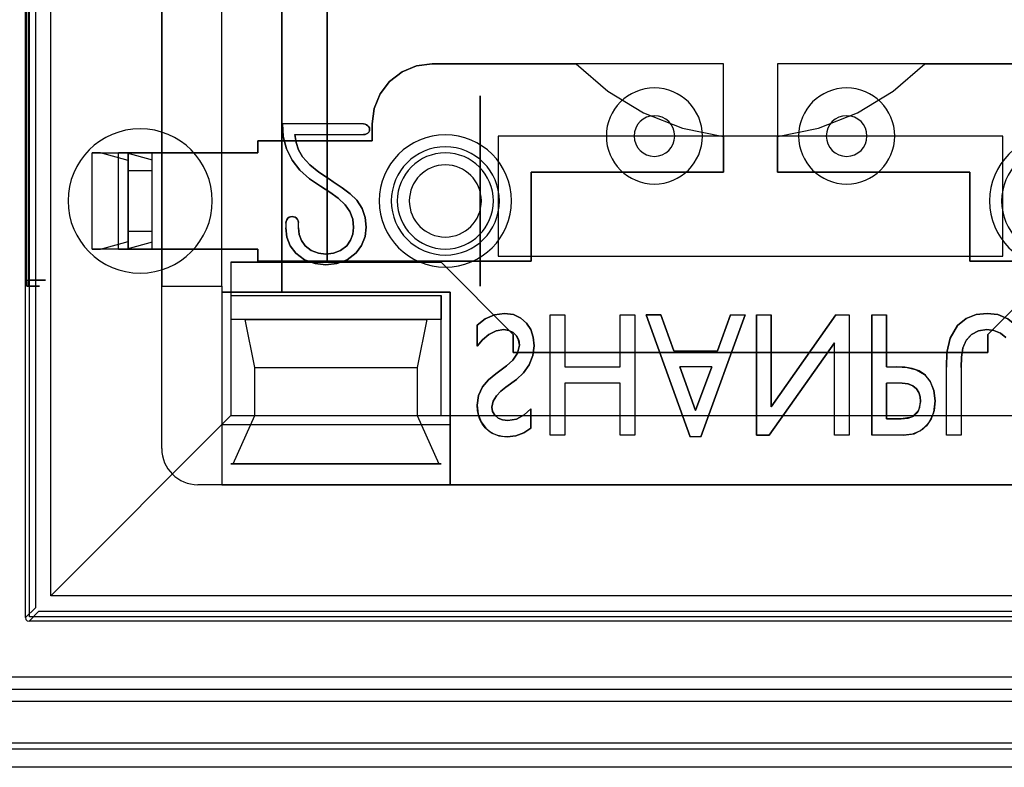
# Model space of a CAD drawing. Header units: millimetres. Extents: x 0 to 1524, y 0 to 1016.
# Tile 267 of 352: x 714.41 to 722.61, y 915.89 to 922.11. Entities that reach past the tile are written whole.
import ezdxf

# ---------------------------------------------------------------- set-up
doc = ezdxf.new("R2010")
doc.units = ezdxf.units.MM
doc.header["$LTSCALE"] = 83.82
doc.layers.get('0').update_dxf_attribs({"linetype": 'CONTINUOUS'})

msp = doc.modelspace()

# ---------------------------------------------------------------- linework, layer by layer
at = {"color": 6, "linetype": 'CONTINUOUS'}
for p, q in [((714.4594, 917.1334), (714.4594, 929.1435)), ((714.6694, 917.3134), (714.6694, 928.9634)), ((716.0944, 919.8884), (716.0944, 926.3884)), ((714.4696, 919.9384), (714.4696, 926.3384)), ((714.4827, 926.3384), (714.4827, 919.9384)), ((715.5944, 922.7384), (715.5944, 920.9984)), ((716.0944, 920.9984), (716.0944, 922.7384)), ((717.2743, 921.2384), (716.5981, 921.2384)), ((717.2743, 921.2384), (716.5981, 921.2384)), ((716.7018, 921.1496), (717.2743, 921.1496)), ((716.7018, 921.1496), (717.2743, 921.1496)), ((722.5944, 921.1384), (718.3944, 921.1384)), ((715.0144, 920.1984), (715.0144, 920.9984)), ((715.0144, 920.9984), (715.3144, 920.9984)), ((715.0836, 920.9984), (715.0144, 920.9984)), ((715.3144, 920.9359), (715.0836, 920.9984)), ((715.0836, 920.9984), (715.3039, 920.9984)), ((715.2347, 920.9984), (715.3039, 920.9984)), ((715.5144, 920.9984), (715.2347, 920.9984)), ((715.2347, 920.1984), (715.2347, 920.9984)), ((715.3039, 920.9984), (715.5144, 920.9414)), ((715.3144, 920.1984), (715.3144, 920.9984)), ((715.3144, 920.9984), (715.3144, 920.1984)), ((716.3944, 920.9984), (715.5144, 920.9984)), ((715.5144, 920.1984), (715.5144, 920.9984)), ((715.5144, 920.1984), (715.5144, 920.9984)), ((715.5144, 920.9984), (716.3944, 920.9984)), ((715.5144, 920.1984), (715.5144, 920.9984)), ((715.3144, 920.9359), (715.3144, 920.8484)), ((715.3144, 920.2609), (715.3144, 920.9359)), ((715.5144, 920.8484), (715.5144, 920.9414)), ((715.5144, 920.2555), (715.5144, 920.9414)), ((715.3144, 920.3484), (715.3144, 920.8484)), ((715.5144, 920.8484), (715.3144, 920.8484)), ((715.5144, 920.3484), (715.5144, 920.8484)), ((717.0196, 920.7574), (716.9888, 920.7792)), ((716.9888, 920.7792), (717.0196, 920.7574)), ((716.6277, 920.4132), (716.6277, 920.3739)), ((716.6277, 920.4132), (716.6277, 920.3739)), ((716.7314, 920.3748), (716.7314, 920.4185)), ((716.7314, 920.3748), (716.7314, 920.4185)), ((715.3144, 920.3484), (715.3144, 920.2609)), ((715.3144, 920.3484), (715.5144, 920.3484)), ((715.5144, 920.2555), (715.5144, 920.3484)), ((715.0836, 920.1984), (715.3144, 920.2609)), ((715.5144, 920.2555), (715.3039, 920.1984)), ((715.0144, 920.1984), (715.0836, 920.1984)), ((715.3144, 920.1984), (715.0144, 920.1984)), ((715.3039, 920.1984), (715.0836, 920.1984)), ((715.2347, 920.1984), (715.5144, 920.1984)), ((715.3039, 920.1984), (715.2347, 920.1984)), ((715.5144, 920.1984), (716.3944, 920.1984)), ((716.3944, 920.1984), (715.5144, 920.1984)), ((715.5944, 920.1984), (715.5944, 919.8884)), ((716.0944, 919.8884), (716.0944, 920.1984)), ((716.1694, 920.0884), (716.1694, 919.8134)), ((714.4812, 919.8884), (714.4711, 919.8884)), ((715.5944, 918.5384), (715.5944, 919.8884)), ((715.5944, 919.8884), (716.0944, 919.8884)), ((715.5944, 919.8884), (716.0944, 919.8884)), ((716.0944, 919.8884), (716.0944, 919.8384)), ((716.0944, 919.8884), (716.0944, 918.2384)), ((716.0944, 919.8384), (717.9944, 919.8384)), ((717.9944, 919.8384), (717.9944, 918.2384)), ((716.1694, 919.8134), (717.9194, 919.8134)), ((716.1694, 919.8134), (716.1694, 918.8134)), ((716.1694, 919.8134), (716.1694, 919.6134)), ((718.8277, 919.6501), (718.9493, 919.6501)), ((718.8277, 918.6501), (718.8277, 919.6501)), ((718.8277, 919.6501), (718.9493, 919.6501)), ((718.8277, 918.6501), (718.8277, 919.6501)), ((718.9493, 919.6501), (718.9493, 919.2177)), ((718.9493, 919.6501), (718.9493, 919.2177)), ((719.4088, 919.6501), (719.5304, 919.6501)), ((719.4088, 919.2177), (719.4088, 919.6501)), ((719.4088, 919.6501), (719.5304, 919.6501)), ((719.4088, 919.2177), (719.4088, 919.6501)), ((719.5304, 919.6501), (719.5304, 918.6501)), ((719.5304, 919.6501), (719.5304, 918.6501)), ((719.625, 919.6501), (719.993, 918.6366)), ((719.993, 918.6366), (719.625, 919.6501)), ((719.8564, 919.3528), (719.7483, 919.6501)), ((719.7483, 919.6501), (719.8564, 919.3528)), ((720.0804, 918.6366), (720.4493, 919.6501)), ((720.4493, 919.6501), (720.0804, 918.6366)), ((720.3264, 919.6501), (720.2194, 919.3528)), ((720.2194, 919.3528), (720.3264, 919.6501)), ((720.3264, 919.6501), (720.4493, 919.6501)), ((720.3264, 919.6501), (720.4493, 919.6501)), ((720.5439, 919.6501), (720.6655, 919.6501)), ((720.5439, 919.6501), (720.6655, 919.6501)), ((721.2033, 919.6501), (720.6655, 918.8874)), ((720.6655, 918.8874), (721.2033, 919.6501)), ((721.2033, 919.6501), (721.3142, 919.6501)), ((721.2033, 919.6501), (721.3142, 919.6501)), ((721.3142, 919.6501), (721.3142, 918.6501)), ((721.3142, 919.6501), (721.3142, 918.6501)), ((721.5034, 919.6501), (721.625, 919.6501)), ((721.5034, 919.6501), (721.625, 919.6501)), ((720.6499, 918.6501), (721.1925, 919.4195)), ((721.1925, 919.4195), (720.6499, 918.6501)), ((721.1925, 918.6501), (721.1925, 919.4195)), ((721.1925, 918.6501), (721.1925, 919.4195)), ((719.8564, 919.3528), (720.2194, 919.3528)), ((719.8564, 919.3528), (720.2194, 919.3528)), ((716.3694, 919.2134), (717.7194, 919.2134)), ((718.9493, 919.2177), (719.4088, 919.2177)), ((718.9493, 919.2177), (719.4088, 919.2177)), ((719.9052, 919.2177), (720.0371, 918.8553)), ((720.1727, 919.2177), (719.9052, 919.2177)), ((720.0371, 918.8553), (719.9052, 919.2177)), ((720.1727, 919.2177), (719.9052, 919.2177)), ((720.0371, 918.8553), (720.1727, 919.2177)), ((720.1727, 919.2177), (720.0371, 918.8553)), ((721.625, 919.2177), (721.7132, 919.2177)), ((721.625, 919.2177), (721.7132, 919.2177)), ((722.125, 918.6501), (722.125, 919.2174)), ((722.125, 918.6501), (722.125, 919.2174)), ((722.2466, 919.2132), (722.2466, 918.6501)), ((722.2466, 919.2132), (722.2466, 918.6501)), ((718.4577, 919.0492), (718.5456, 919.1148)), ((718.5456, 919.1148), (718.4577, 919.0492)), ((718.9493, 919.0825), (718.9493, 918.6501)), ((719.4088, 919.0825), (718.9493, 919.0825)), ((718.9493, 919.0825), (718.9493, 918.6501)), ((719.4088, 919.0825), (718.9493, 919.0825)), ((719.4088, 918.6501), (719.4088, 919.0825)), ((719.4088, 918.6501), (719.4088, 919.0825)), ((721.7563, 919.0825), (721.625, 919.0825)), ((721.7563, 919.0825), (721.625, 919.0825)), ((714.6694, 917.3134), (716.1694, 918.8134)), ((716.1694, 918.8134), (717.9194, 918.8134)), ((716.3694, 918.8134), (717.7194, 918.8134)), ((717.9194, 918.8134), (723.0694, 918.8134)), ((716.0944, 918.7384), (716.0944, 918.2384)), ((717.9944, 918.2384), (717.9944, 918.7384)), ((718.9493, 918.6501), (718.8277, 918.6501)), ((718.9493, 918.6501), (718.8277, 918.6501)), ((719.5304, 918.6501), (719.4088, 918.6501)), ((719.5304, 918.6501), (719.4088, 918.6501)), ((720.0804, 918.6366), (719.993, 918.6366)), ((720.0804, 918.6366), (719.993, 918.6366)), ((721.3142, 918.6501), (721.1925, 918.6501)), ((721.3142, 918.6501), (721.1925, 918.6501)), ((721.7683, 918.6501), (721.5034, 918.6501)), ((721.7683, 918.6501), (721.5034, 918.6501)), ((722.2466, 918.6501), (722.125, 918.6501)), ((722.2466, 918.6501), (722.125, 918.6501)), ((716.1894, 918.4134), (717.8994, 918.4134)), ((716.0944, 918.2384), (715.8944, 918.2384)), ((716.0944, 918.2384), (717.9944, 918.2384)), ((717.9944, 918.2384), (722.9944, 918.2384)), ((726.3194, 917.3134), (714.6694, 917.3134)), ((726.4994, 917.1034), (714.4894, 917.1034)), ((726.9949, 916.638), (713.9939, 916.638)), ((713.9939, 916.538), (726.9949, 916.538)), ((713.8944, 916.4384), (727.0944, 916.4384))]:
    msp.add_line(p, q, dxfattribs=at)
at = {"color": 7, "linetype": 'CONTINUOUS'}
for p, q in [((714.4944, 917.1384), (714.4944, 929.1384)), ((714.5419, 929.061), (714.5419, 917.2159)), ((715.5944, 918.5384), (715.5944, 927.7384)), ((716.5944, 919.8384), (716.5944, 926.4384)), ((716.5944, 926.4384), (716.5944, 919.8384)), ((716.9694, 926.1884), (716.9694, 920.0884)), ((716.9694, 920.0884), (716.9694, 926.1884)), ((720.2694, 921.7384), (717.8444, 921.7384)), ((717.8444, 921.7384), (719.0442, 921.7384)), ((720.2694, 920.8384), (720.2694, 921.7384)), ((720.7194, 921.7384), (720.7194, 920.8384)), ((723.1444, 921.7384), (720.7194, 921.7384)), ((721.9446, 921.7384), (723.1444, 921.7384)), ((718.2444, 919.8884), (718.2444, 921.4719)), ((718.2444, 921.4719), (718.2444, 919.8884)), ((717.3444, 921.2384), (717.3444, 921.0984)), ((717.3444, 921.0984), (717.3444, 921.2384)), ((718.3944, 921.1384), (718.3944, 920.1384)), ((719.2694, 921.1384), (718.3944, 921.1384)), ((720.0694, 921.1384), (719.2694, 921.1384)), ((720.9194, 921.1384), (720.0694, 921.1384)), ((720.2694, 921.1353), (720.2694, 920.8384)), ((720.7194, 920.8384), (720.7194, 921.1353)), ((721.7194, 921.1384), (720.9194, 921.1384)), ((722.5944, 921.1384), (721.7194, 921.1384)), ((722.5944, 920.1384), (722.5944, 921.1384)), ((716.3944, 921.0984), (716.3944, 920.9984)), ((717.3444, 921.0984), (716.3944, 921.0984)), ((716.3944, 921.0984), (717.3444, 921.0984)), ((716.3944, 920.9984), (716.3944, 921.0984)), ((715.5944, 920.9984), (715.5944, 920.1984)), ((716.0944, 920.9984), (715.5944, 920.9984)), ((716.0944, 920.1984), (716.0944, 920.9984)), ((718.6694, 920.8384), (720.2694, 920.8384)), ((718.6694, 920.0984), (718.6694, 920.8384)), ((718.6694, 920.8384), (718.6694, 920.0984)), ((720.2694, 920.8384), (718.6694, 920.8384)), ((720.7194, 920.8384), (722.3194, 920.8384)), ((722.3194, 920.8384), (720.7194, 920.8384)), ((722.3194, 920.8384), (722.3194, 920.0984)), ((722.3194, 920.0984), (722.3194, 920.8384)), ((715.5944, 920.1984), (716.0944, 920.1984)), ((716.3944, 920.1984), (716.3944, 920.0984)), ((716.3944, 920.0984), (716.3944, 920.1984)), ((716.1694, 920.0884), (717.9194, 920.0884)), ((716.9694, 920.0884), (716.1694, 920.0884)), ((716.3944, 920.0984), (718.6694, 920.0984)), ((718.6694, 920.0984), (716.3944, 920.0984)), ((717.9194, 920.0884), (716.9694, 920.0884)), ((717.9194, 920.0884), (718.5194, 919.4884)), ((718.5194, 919.4884), (717.9194, 920.0884)), ((718.3944, 920.1384), (722.5944, 920.1384)), ((722.3194, 920.0984), (724.5944, 920.0984)), ((724.5944, 920.0984), (722.3194, 920.0984)), ((722.4694, 919.4884), (723.0694, 920.0884)), ((723.0694, 920.0884), (722.4694, 919.4884)), ((716.0944, 919.8384), (716.0944, 918.7384)), ((716.5944, 919.8384), (716.0944, 919.8384)), ((717.9944, 919.8384), (716.5944, 919.8384)), ((717.9944, 918.7384), (717.9944, 919.8384)), ((717.9194, 919.8134), (717.9194, 919.6134)), ((717.9194, 918.8134), (717.9194, 919.8134)), ((717.9194, 919.6134), (716.1694, 919.6134)), ((716.1694, 919.6134), (716.1694, 918.8134)), ((716.2894, 919.6134), (717.7994, 919.6134)), ((716.3694, 919.2134), (716.2894, 919.6134)), ((717.7994, 919.6134), (717.7194, 919.2134)), ((719.7483, 919.6501), (719.625, 919.6501)), ((719.625, 919.6501), (719.7483, 919.6501)), ((720.5439, 919.6501), (720.5439, 918.6501)), ((720.5439, 918.6501), (720.5439, 919.6501)), ((720.6655, 918.8874), (720.6655, 919.6501)), ((720.6655, 919.6501), (720.6655, 918.8874)), ((721.5034, 919.6501), (721.5034, 918.6501)), ((721.5034, 918.6501), (721.5034, 919.6501)), ((721.625, 919.2177), (721.625, 919.6501)), ((721.625, 919.6501), (721.625, 919.2177)), ((718.2196, 919.5656), (718.2196, 919.3899)), ((718.2196, 919.3899), (718.2196, 919.5656)), ((718.5194, 919.4884), (718.5194, 919.3384)), ((718.5194, 919.3384), (718.5194, 919.4884)), ((722.4694, 919.3384), (722.4694, 919.4884)), ((722.4694, 919.4884), (722.4694, 919.3384)), ((718.5194, 919.3384), (722.4694, 919.3384)), ((722.4694, 919.3384), (718.5194, 919.3384)), ((716.3694, 918.8134), (716.3694, 919.2134)), ((717.7194, 919.2134), (717.7194, 918.8134)), ((718.4632, 919.2269), (718.3741, 919.1611)), ((718.3741, 919.1611), (718.4632, 919.2269)), ((721.625, 919.0825), (721.625, 918.7852)), ((721.625, 918.7852), (721.625, 919.0825)), ((718.6655, 918.7075), (718.6655, 918.8697)), ((718.6655, 918.8697), (718.6655, 918.7075)), ((716.1694, 918.8134), (717.9194, 918.8134)), ((716.1894, 918.4134), (716.3694, 918.8134)), ((717.7194, 918.8134), (717.8994, 918.4134)), ((721.625, 918.7852), (721.7491, 918.7852)), ((721.7491, 918.7852), (721.625, 918.7852)), ((716.0944, 918.7384), (717.9944, 918.7384)), ((720.5439, 918.6501), (720.6499, 918.6501)), ((720.6499, 918.6501), (720.5439, 918.6501)), ((716.1694, 918.4134), (716.1894, 918.4134)), ((717.9194, 918.4134), (716.1694, 918.4134)), ((717.8994, 918.4134), (717.9194, 918.4134)), ((725.0944, 918.2384), (715.8944, 918.2384)), ((714.5419, 917.2159), (714.4594, 917.1334)), ((714.4894, 917.1034), (714.5719, 917.1859)), ((726.4944, 917.1384), (714.4944, 917.1384)), ((714.5719, 917.1859), (726.4169, 917.1859)), ((726.7944, 916.0384), (714.1944, 916.0384))]:
    msp.add_line(p, q, dxfattribs=at)
at = {"color": 4, "linetype": 'CONTINUOUS'}
for p, q in [((727.5444, 916.0884), (713.4444, 916.0884)), ((727.7444, 915.8884), (713.2444, 915.8884))]:
    msp.add_line(p, q, dxfattribs=at)
at = {"color": 7, "linetype": 'CONTINUOUS'}
for points in [[(717.8444, 921.7384), (717.7146, 921.7213), (717.5941, 921.6713), (717.4908, 921.592), (717.4115, 921.4887), (717.3615, 921.3682), (717.3444, 921.2384)], [(717.3444, 921.2384), (717.3615, 921.3682), (717.4115, 921.4887), (717.4908, 921.592), (717.5941, 921.6713), (717.7146, 921.7213), (717.8444, 921.7384)], [(719.0442, 921.7384), (719.3065, 921.51), (719.6041, 921.33), (719.9284, 921.2038), (720.2694, 921.1353)], [(720.7194, 921.1353), (721.0604, 921.2038), (721.3846, 921.33), (721.6823, 921.51), (721.9446, 921.7384)], [(717.3092, 921.2241), (717.299, 921.2319), (717.287, 921.2368), (717.2743, 921.2384)], [(717.2743, 921.2384), (717.287, 921.2368), (717.299, 921.2319), (717.3092, 921.2241)], [(717.2743, 921.1496), (717.2868, 921.1508), (717.2987, 921.1552), (717.3092, 921.1623)], [(717.3092, 921.1623), (717.2987, 921.1552), (717.2868, 921.1508), (717.2743, 921.1496)], [(717.3092, 921.1623), (717.3173, 921.1712), (717.3224, 921.1821), (717.324, 921.194)], [(717.324, 921.194), (717.3224, 921.1821), (717.3173, 921.1712), (717.3092, 921.1623)], [(716.6787, 920.4681), (716.6656, 920.4666), (716.6533, 920.4621), (716.6425, 920.4544)], [(716.6425, 920.4544), (716.6533, 920.4621), (716.6656, 920.4666), (716.6787, 920.4681)], [(716.715, 920.4546), (716.7041, 920.4621), (716.6917, 920.4666), (716.6787, 920.4681)], [(716.6787, 920.4681), (716.6917, 920.4666), (716.7041, 920.4621), (716.715, 920.4546)], [(716.7314, 920.4185), (716.7298, 920.4321), (716.7241, 920.4445), (716.715, 920.4546)], [(716.715, 920.4546), (716.7241, 920.4445), (716.7298, 920.4321), (716.7314, 920.4185)], [(716.9604, 920.157), (716.898, 920.1633), (716.8388, 920.1853), (716.7886, 920.2246)], [(716.7886, 920.2246), (716.8388, 920.1853), (716.898, 920.1633), (716.9604, 920.157)], [(718.6655, 918.8697), (718.6107, 918.8196), (718.5459, 918.7844), (718.4736, 918.7717)], [(718.4736, 918.7717), (718.546, 918.7844), (718.6108, 918.8197), (718.6655, 918.8697)], [(714.4594, 917.1334), (714.4634, 917.1184), (714.4743, 917.1075), (714.4894, 917.1034)]]:
    msp.add_lwpolyline(points, dxfattribs=at)
at = {"color": 6, "linetype": 'CONTINUOUS'}
for points in [[(716.5981, 921.2384), (716.6054, 921.1338), (716.6318, 921.0317), (716.6793, 920.9366)], [(716.6793, 920.9366), (716.6318, 921.0317), (716.6054, 921.1338), (716.5981, 921.2384)], [(717.324, 921.194), (717.3223, 921.2054), (717.317, 921.2157), (717.3092, 921.2241)], [(717.3092, 921.2241), (717.317, 921.2157), (717.3223, 921.2054), (717.324, 921.194)], [(716.765, 920.966), (716.7328, 921.0226), (716.7124, 921.0847), (716.7018, 921.1496)], [(716.7018, 921.1496), (716.7124, 921.0846), (716.7328, 921.0225), (716.765, 920.966)], [(715.3144, 920.9984), (715.3182, 920.9984), (715.3295, 920.9984), (715.3478, 920.9984), (715.373, 920.9984), (715.4031, 920.9984), (715.4375, 920.9984), (715.4749, 920.9984), (715.5144, 920.9984)], [(716.6793, 920.9366), (716.744, 920.855), (716.824, 920.7831), (716.915, 920.7199)], [(716.915, 920.7199), (716.8239, 920.7831), (716.744, 920.855), (716.6793, 920.9366)], [(716.9888, 920.7792), (716.9024, 920.8374), (716.8264, 920.8988), (716.765, 920.966)], [(716.765, 920.966), (716.8263, 920.8988), (716.9024, 920.8374), (716.9888, 920.7792)], [(717.2187, 920.6056), (717.1623, 920.658), (717.095, 920.7076), (717.0196, 920.7574)], [(717.0196, 920.7574), (717.095, 920.7076), (717.1623, 920.658), (717.2187, 920.6056)], [(716.915, 920.7199), (716.992, 920.6704), (717.0618, 920.6205), (717.1217, 920.5674)], [(717.1217, 920.5674), (717.0618, 920.6205), (716.992, 920.6704), (716.915, 920.7199)], [(717.1217, 920.5674), (717.1607, 920.5106), (717.1835, 920.4461), (717.1907, 920.3783)], [(717.1907, 920.3783), (717.1835, 920.4461), (717.1607, 920.5106), (717.1217, 920.5674)], [(717.2944, 920.3794), (717.2874, 920.4595), (717.2631, 920.5368), (717.2187, 920.6056)], [(717.2187, 920.6056), (717.2631, 920.5368), (717.2874, 920.4595), (717.2944, 920.3794)], [(716.6425, 920.4544), (716.6339, 920.4422), (716.6291, 920.428), (716.6277, 920.4132)], [(716.6277, 920.4132), (716.6291, 920.428), (716.6339, 920.4422), (716.6425, 920.4544)], [(716.6277, 920.3739), (716.6362, 920.2977), (716.6636, 920.2259), (716.7097, 920.1639)], [(716.7097, 920.1639), (716.6636, 920.2259), (716.6362, 920.2977), (716.6277, 920.3739)], [(716.7886, 920.2246), (716.7561, 920.2691), (716.7372, 920.3206), (716.7314, 920.3748)], [(716.7314, 920.3748), (716.7372, 920.3206), (716.7561, 920.2691), (716.7886, 920.2246)], [(717.1907, 920.3783), (717.185, 920.3234), (717.1661, 920.2711), (717.1335, 920.2257)], [(717.1335, 920.2257), (717.1661, 920.2711), (717.185, 920.3234), (717.1907, 920.3783)], [(717.2108, 920.1658), (717.2577, 920.2288), (717.2857, 920.3019), (717.2944, 920.3794)], [(717.2944, 920.3794), (717.2857, 920.3019), (717.2577, 920.2288), (717.2108, 920.1658)], [(715.5144, 920.1984), (715.4755, 920.1984), (715.4382, 920.1984), (715.4037, 920.1984), (715.373, 920.1984), (715.3482, 920.1984), (715.3297, 920.1984), (715.3183, 920.1984), (715.3144, 920.1984)], [(716.7097, 920.1639), (716.7833, 920.1082), (716.8696, 920.0771), (716.9604, 920.0681)], [(716.9604, 920.0681), (716.8696, 920.0771), (716.7833, 920.1082), (716.7097, 920.1639)], [(717.1335, 920.2257), (717.083, 920.1861), (717.0233, 920.1636), (716.9604, 920.157)], [(716.9604, 920.157), (717.0233, 920.1636), (717.083, 920.1861), (717.1335, 920.2257)], [(716.9604, 920.0681), (717.0512, 920.0773), (717.1374, 920.1094), (717.2108, 920.1658)], [(717.2108, 920.1658), (717.1374, 920.1094), (717.0512, 920.0773), (716.9604, 920.0681)], [(714.4696, 919.9384), (714.5164, 919.9384), (714.5566, 919.9384), (714.5887, 919.9384), (714.6117, 919.9384), (714.624, 919.9384), (714.6255, 919.9384), (714.6163, 919.9384), (714.5962, 919.9384), (714.5667, 919.9384), (714.5287, 919.9384), (714.4827, 919.9384)], [(714.4711, 919.8884), (714.4705, 919.8927), (714.47, 919.9041), (714.4697, 919.9202), (714.4696, 919.9384)], [(714.4827, 919.9384), (714.4826, 919.9202), (714.4823, 919.9041), (714.4818, 919.8927), (714.4812, 919.8884)], [(714.4711, 919.8884), (714.5094, 919.8884), (714.5402, 919.8884), (714.5621, 919.8884), (714.5741, 919.8884), (714.5755, 919.8884), (714.5663, 919.8884), (714.547, 919.8884), (714.5179, 919.8884), (714.4812, 919.8884)], [(718.4476, 919.6636), (718.3633, 919.6518), (718.286, 919.6173), (718.2196, 919.5656)], [(718.2196, 919.5656), (718.286, 919.6173), (718.3633, 919.6518), (718.4476, 919.6636)], [(718.6925, 919.3942), (718.6858, 919.4653), (718.6652, 919.5279), (718.6308, 919.5815), (718.5832, 919.6248), (718.5217, 919.6536), (718.4476, 919.6636)], [(718.4476, 919.6636), (718.5217, 919.6536), (718.5832, 919.6248), (718.6308, 919.5815), (718.6652, 919.5279), (718.6858, 919.4653), (718.6925, 919.3942)], [(722.4634, 919.6636), (722.3733, 919.6536), (722.2885, 919.62), (722.2172, 919.5618)], [(722.2172, 919.5618), (722.2885, 919.62), (722.3733, 919.6536), (722.4634, 919.6636)], [(722.7073, 919.561), (722.6371, 919.619), (722.5532, 919.6534), (722.4634, 919.6636)], [(722.4634, 919.6636), (722.5532, 919.6534), (722.6371, 919.619), (722.7073, 919.561)], [(718.2196, 919.3899), (718.2634, 919.4444), (718.3156, 919.489), (718.3762, 919.5186), (718.4415, 919.5285)], [(718.4415, 919.5285), (718.3762, 919.5186), (718.3156, 919.489), (718.2634, 919.4444), (718.2196, 919.3899)], [(718.4415, 919.5285), (718.484, 919.5222), (718.5194, 919.5042), (718.5467, 919.4769), (718.5647, 919.4415), (718.5709, 919.399)], [(718.5709, 919.399), (718.5646, 919.4416), (718.5467, 919.4769), (718.5193, 919.5042), (718.484, 919.5222), (718.4415, 919.5285)], [(722.2172, 919.5618), (722.1549, 919.4561), (722.1293, 919.3374), (722.125, 919.2174)], [(722.125, 919.2174), (722.1293, 919.3374), (722.1549, 919.4561), (722.2172, 919.5618)], [(722.2466, 919.2132), (722.2494, 919.2992), (722.2602, 919.3745), (722.2879, 919.4388), (722.3335, 919.4875), (722.3926, 919.5183), (722.4622, 919.5285)], [(722.4622, 919.5285), (722.3929, 919.5184), (722.334, 919.4879), (722.2885, 919.4396), (722.2605, 919.3755), (722.2495, 919.3), (722.2466, 919.2132)], [(722.4622, 919.5285), (722.52, 919.5217), (722.5739, 919.4996), (722.6191, 919.4624)], [(722.6191, 919.4624), (722.5739, 919.4996), (722.52, 919.5217), (722.4622, 919.5285)], [(718.5709, 919.399), (718.5561, 919.3333), (718.5169, 919.2754), (718.4632, 919.2269)], [(718.4632, 919.2269), (718.5169, 919.2753), (718.5561, 919.3333), (718.5709, 919.399)], [(718.5456, 919.1148), (718.606, 919.1694), (718.6534, 919.2359), (718.6832, 919.3123), (718.6925, 919.3942)], [(718.6925, 919.3942), (718.6832, 919.3123), (718.6534, 919.2359), (718.606, 919.1694), (718.5456, 919.1148)], [(722.0304, 918.9349), (722.02, 919.0224), (721.9919, 919.0937), (721.9499, 919.1486), (721.8979, 919.1855), (721.8401, 919.2056), (721.7791, 919.2149), (721.7132, 919.2177)], [(721.7132, 919.2177), (721.7987, 919.2129), (721.8756, 919.1952), (721.9417, 919.1561), (721.9904, 919.0962), (722.0202, 919.0218), (722.0304, 918.9349)], [(718.3741, 919.1611), (718.3145, 919.1111), (718.2634, 919.0518), (718.23, 918.9797), (718.2196, 918.9003)], [(718.2196, 918.9003), (718.23, 918.9797), (718.2634, 919.0518), (718.3145, 919.1111), (718.3741, 919.1611)], [(718.3412, 918.8847), (718.3513, 918.9346), (718.3789, 918.9783), (718.416, 919.0157), (718.4577, 919.0492)], [(718.4577, 919.0492), (718.416, 919.0156), (718.3789, 918.9782), (718.3512, 918.9345), (718.3412, 918.8847)], [(721.9088, 918.9315), (721.9055, 918.9701), (721.8952, 919.0051), (721.8757, 919.0364), (721.8457, 919.0615), (721.8055, 919.0773), (721.7563, 919.0825)], [(721.7563, 919.0825), (721.8051, 919.0774), (721.8452, 919.0618), (721.8752, 919.0369), (721.895, 919.0056), (721.9055, 918.9703), (721.9088, 918.9315)], [(721.7491, 918.7852), (721.8053, 918.7907), (721.8521, 918.8091), (721.8859, 918.8417), (721.9036, 918.884), (721.9088, 918.9315)], [(721.9088, 918.9315), (721.8932, 918.8546), (721.8362, 918.8007), (721.7491, 918.7852)], [(721.7683, 918.6501), (721.8562, 918.6623), (721.9295, 918.7001), (721.9848, 918.7605), (722.0192, 918.8396), (722.0304, 918.9349)], [(722.0304, 918.9349), (722.0227, 918.8551), (721.9992, 918.786), (721.9604, 918.7287), (721.9078, 918.6853), (721.8431, 918.6587), (721.7683, 918.6501)], [(718.2196, 918.9003), (718.2278, 918.8248), (718.252, 918.7607), (718.2903, 918.7088), (718.3399, 918.6694), (718.4003, 918.6449), (718.4702, 918.6366)], [(718.4702, 918.6366), (718.4295, 918.6392), (718.39, 918.6476), (718.3526, 918.6626), (718.3176, 918.6844), (718.2866, 918.7127), (718.2608, 918.746), (718.2422, 918.7811), (718.2295, 918.8176), (718.2222, 918.8567), (718.2196, 918.9003)], [(718.4736, 918.7717), (718.4289, 918.777), (718.3927, 918.7928), (718.365, 918.8166), (718.3472, 918.8477), (718.3412, 918.8847)], [(718.3412, 918.8847), (718.3471, 918.8477), (718.365, 918.8166), (718.3927, 918.7929), (718.4289, 918.7771), (718.4736, 918.7717)], [(718.4702, 918.6366), (718.5405, 918.6447), (718.6066, 918.6692), (718.6655, 918.7075)], [(718.6655, 918.7075), (718.6066, 918.6692), (718.5405, 918.6447), (718.4702, 918.6366)]]:
    msp.add_lwpolyline(points, dxfattribs=at)
for centre, radius, start, end in [((719.6944, 921.1384), 0.4, 0, 180), ((721.2944, 921.1384), 0.4, 0, 180), ((717.9544, 920.5984), 0.55, 0, 180), ((719.6944, 921.1384), 0.4, 180, 360), ((721.2944, 921.1384), 0.4, 180, 360), ((723.0344, 920.5984), 0.55, 0, 180), ((717.9544, 920.5984), 0.4, 0, 180), ((717.9544, 920.5984), 0.4, 0, 180), ((717.9544, 920.5984), 0.3, 0, 180), ((717.9544, 920.5984), 0.55, 180, 360), ((717.9544, 920.5984), 0.4, 180, 360), ((717.9544, 920.5984), 0.4, 180, 360), ((717.9544, 920.5984), 0.3, 180, 360), ((723.0344, 920.5984), 0.55, 180, 360), ((715.8944, 918.5384), 0.3, 180, 270)]:
    msp.add_arc(centre, radius, start, end, dxfattribs=at)
at = {"color": 7, "linetype": 'CONTINUOUS'}
for centre, radius, start, end in [((719.6944, 921.1384), 0.1691, 0, 180), ((721.2944, 921.1384), 0.1691, 0, 180), ((719.6944, 921.1384), 0.1691, 180, 360), ((721.2944, 921.1384), 0.1691, 180, 360), ((715.8944, 918.5384), 0.3, 180, 270)]:
    msp.add_arc(centre, radius, start, end, dxfattribs=at)
at = {"color": 4, "linetype": 'CONTINUOUS'}
for centre, radius, start, end in [((715.4144, 920.5984), 0.6, 0, 180), ((717.9544, 920.5984), 0.45, 0, 180), ((723.0344, 920.5984), 0.45, 0, 180), ((715.4144, 920.5984), 0.6, 180, 360), ((717.9544, 920.5984), 0.45, 180, 360), ((723.0344, 920.5984), 0.45, 180, 360)]:
    msp.add_arc(centre, radius, start, end, dxfattribs=at)

doc.saveas('drawing.dxf')
